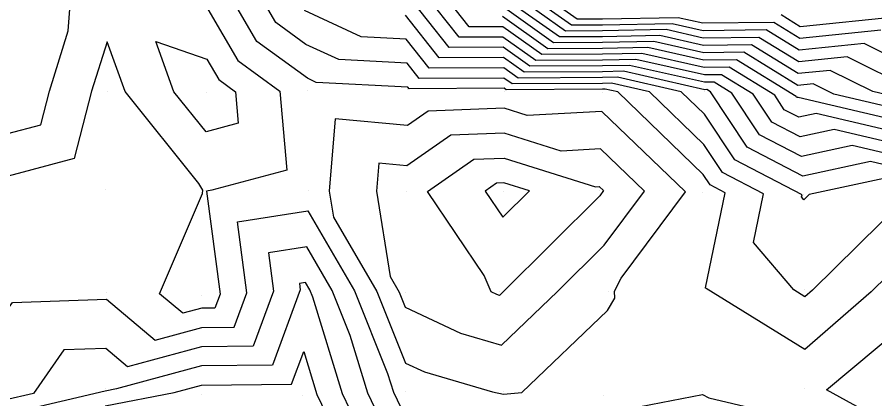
# Model space of a CAD drawing. Extents: x 2188792 to 2191981, y 386090 to 389710.
# Drawn here: x 2190491.4 to 2190577.5, y 387839.5 to 387877.9 of the extents above; entities that cross this region are included whole.
import ezdxf

# ---------------------------------------------------------------- set-up
doc = ezdxf.new("R2010")
doc.units = 0
for name, color, linetype in [('DTM Contours Major', 7, 'Continuous'), ('DTM Contours Minor', 7, 'Continuous'), ('Exist DTM QL2 LIDAR Elevation Point', 7, 'Continuous')]:
    doc.layers.add(name, color=color, linetype=linetype)

msp = doc.modelspace()

# ---------------------------------------------------------------- linework, layer by layer
at = {"layer": 'DTM Contours Major'}
for points in [[(2190580.468, 387853.597), (2190577.121, 387850.305), (2190570.488, 387844.516), (2190560.574, 387850.629), (2190560.515, 387850.699), (2190562.48, 387860.259), (2190560.967, 387861.044), (2190560.283, 387862.075), (2190551.694, 387870.381), (2190550.446, 387870.663), (2190550.151, 387870.658), (2190540.505, 387870.602), (2190540.299, 387870.748), (2190530.743, 387870.7), (2190530.625, 387870.85), (2190521.428, 387871.34), (2190520.537, 387871.755), (2190515.456, 387875.463), (2190512.547, 387880.486), (2190511.398, 387881.373), (2190510.261, 387884.138), (2190505.805, 387885.801), (2190495.343, 387885.196), (2190490.201, 387887.222)], [(2190583.839, 387864.154), (2190573.435, 387866.617), (2190569.994, 387865.876), (2190567.172, 387867.341), (2190565.302, 387870.161), (2190562.128, 387872.114), (2190560.392, 387872.092), (2190553.496, 387873.654), (2190550.154, 387873.59), (2190543.476, 387873.551), (2190540.174, 387875.899), (2190535.786, 387875.876), (2190532.269, 387880.349)], [(2190581.182, 387870.702), (2190574.725, 387873.901), (2190569.87, 387873.402), (2190565.863, 387875.868), (2190560.286, 387875.797), (2190556.546, 387876.644), (2190550.156, 387876.522), (2190546.446, 387876.501), (2190541.154, 387880.264)], [(2190462.679, 387830.196), (2190469.996, 387839.977), (2190470.117, 387840.06), (2190470.412, 387840.182), (2190475.527, 387845.452), (2190480.481, 387847.57), (2190489.229, 387849.351), (2190489.912, 387847.776), (2190490.935, 387849.239), (2190500.361, 387849.554), (2190505.263, 387845.457), (2190509.936, 387846.721), (2190513.189, 387846.754), (2190514.46, 387850.212), (2190513.524, 387857.32), (2190520.576, 387858.429), (2190525.271, 387850.391), (2190528.599, 387842.095), (2190529.178, 387840.204), (2190530.282, 387837.899)], [(2190551.908, 387838.376), (2190560.203, 387839.996), (2190560.843, 387839.662), (2190570.465, 387837.364)]]:
    msp.add_lwpolyline(points, dxfattribs=at)
at = {"layer": 'DTM Contours Minor'}
for points in [[(2190490.281, 387885.12), (2190499.069, 387881.658), (2190501.866, 387881.82), (2190505.502, 387880.462), (2190510.558, 387878.716), (2190513.55, 387873.549), (2190517.785, 387870.458), (2190518.481, 387862.528), (2190510.936, 387860.498), (2190510.419, 387860.417), (2190511.781, 387850.074), (2190511.265, 387848.67), (2190509.944, 387848.657), (2190508.047, 387848.143), (2190505.691, 387850.113), (2190510.025, 387860.184), (2190510.045, 387860.503), (2190509.645, 387861.194), (2190502.234, 387870.434), (2190500.431, 387875.417), (2190498.882, 387870.449), (2190497.132, 387863.686), (2190490.505, 387861.928)], [(2190496.833, 387880.469), (2190490.361, 387883.019), (2190484.855, 387880.443), (2190480.297, 387874.566), (2190476.441, 387870.576), (2190477.612, 387867.602), (2190476.289, 387860.237), (2190470.371, 387852.231), (2190469.724, 387851.42), (2190469.872, 387850.799), (2190470.292, 387849.447), (2190470.981, 387850.157), (2190472.26, 387850.704), (2190480.184, 387855.487), (2190483.6, 387856.419), (2190484.591, 387860.27), (2190483.978, 387867.115), (2190490.468, 387866.203), (2190493.775, 387867.08), (2190494.648, 387870.455), (2190496.536, 387876.51), (2190496.833, 387880.469)], [(2190580.386, 387859.461), (2190571.242, 387850.467), (2190570.486, 387849.807), (2190569.356, 387850.504), (2190565.337, 387855.267), (2190566.342, 387860.157), (2190562.208, 387862.304), (2190560.341, 387865.119), (2190554.885, 387870.394), (2190551.056, 387871.261), (2190550.152, 387871.244), (2190541.099, 387871.192), (2190540.274, 387871.779), (2190531.752, 387871.735), (2190530.549, 387873.265), (2190523.685, 387873.631), (2190520.393, 387875.165), (2190517.362, 387877.376), (2190515.627, 387880.373)], [(2190582.935, 387863.184), (2190575.245, 387865.004), (2190570.127, 387863.903), (2190565.931, 387866.082), (2190563.15, 387870.275), (2190561.381, 387871.363), (2190560.413, 387871.351), (2190552.886, 387873.056), (2190550.153, 387873.004), (2190542.882, 387872.961), (2190540.199, 387874.869), (2190534.777, 387874.841), (2190530.433, 387880.367)], [(2190584.744, 387865.124), (2190571.626, 387868.229), (2190569.861, 387867.849), (2190568.413, 387868.6), (2190567.454, 387870.047), (2190562.875, 387872.865), (2190560.371, 387872.833), (2190554.106, 387874.252), (2190550.154, 387874.177), (2190544.07, 387874.141), (2190540.149, 387876.929), (2190536.794, 387876.912), (2190534.106, 387880.331)], [(2190587.457, 387868.033), (2190577.293, 387870.439), (2190573.027, 387872.552), (2190569.819, 387872.223), (2190565.116, 387875.117), (2190560.307, 387875.056), (2190555.936, 387876.046), (2190550.156, 387875.936), (2190545.852, 387875.911), (2190540.075, 387880.019)], [(2190585.072, 387870.966), (2190576.423, 387875.249), (2190569.921, 387874.581), (2190566.61, 387876.619), (2190560.265, 387876.539), (2190557.156, 387877.243), (2190550.157, 387877.109), (2190547.04, 387877.091), (2190542.595, 387880.252)], [(2190578.122, 387876.598), (2190569.971, 387875.76), (2190567.357, 387877.369), (2190560.244, 387877.28), (2190557.766, 387877.841), (2190550.158, 387877.695), (2190547.635, 387877.681), (2190544.035, 387880.24)], [(2190586.552, 387867.064), (2190573.403, 387870.176), (2190571.328, 387871.203), (2190569.768, 387871.043), (2190564.369, 387874.366), (2190560.329, 387874.315), (2190555.326, 387875.448), (2190550.155, 387875.35), (2190545.258, 387875.321), (2190540.099, 387878.989)], [(2190578.863, 387861.78), (2190570.923, 387860.072), (2190570.392, 387859.558), (2190570.158, 387859.835), (2190570.204, 387860.056), (2190563.449, 387863.563), (2190560.398, 387868.163), (2190558.076, 387870.408), (2190551.666, 387871.86), (2190550.152, 387871.831), (2190541.693, 387871.781), (2190540.249, 387872.809), (2190532.76, 387872.77), (2190530.472, 387875.68), (2190525.943, 387875.921), (2190520.25, 387878.574)], [(2190582.031, 387862.214), (2190577.054, 387863.392), (2190570.26, 387861.931), (2190564.69, 387864.822), (2190560.997, 387870.389), (2190560.634, 387870.613), (2190560.435, 387870.61), (2190552.276, 387872.458), (2190550.153, 387872.417), (2190542.288, 387872.371), (2190540.224, 387873.839), (2190533.769, 387873.806), (2190530.396, 387878.095)], [(2190585.648, 387866.094), (2190569.817, 387869.841), (2190569.727, 387869.822), (2190569.654, 387869.86), (2190569.606, 387869.933), (2190563.622, 387873.616), (2190560.35, 387873.574), (2190554.716, 387874.85), (2190550.155, 387874.763), (2190544.664, 387874.731), (2190540.124, 387877.959)], [(2190579.82, 387877.946), (2190570.022, 387876.94), (2190568.104, 387878.12)], [(2190505.319, 387875.461), (2190510.456, 387873.687), (2190511.644, 387871.635), (2190513.325, 387870.408), (2190513.602, 387867.26), (2190510.367, 387866.389), (2190507.151, 387870.398), (2190505.319, 387875.461)], [(2190540.3, 387868.74), (2190532.668, 387868.44), (2190530.589, 387866.995), (2190523.339, 387867.689), (2190522.729, 387860.429), (2190523.147, 387857.808), (2190527.513, 387850.334), (2190530.396, 387843.146), (2190532.291, 387842.248), (2190539.135, 387840.235), (2190540.231, 387840.032), (2190542.053, 387840.179), (2190550.671, 387848.438), (2190551.408, 387849.651), (2190551.366, 387850.351), (2190552.03, 387851.662), (2190558.511, 387860.343), (2190550.088, 387868.426), (2190542.594, 387868.02), (2190540.3, 387868.74)], [(2190540.289, 387866.241), (2190534.951, 387866.032), (2190530.54, 387862.965), (2190527.711, 387863.236), (2190527.473, 387860.403), (2190528.84, 387851.841), (2190529.754, 387850.277), (2190530.358, 387848.772), (2190535.922, 387846.135), (2190540.035, 387844.925), (2190545.66, 387850.316), (2190550.34, 387854.973), (2190554.395, 387860.404), (2190549.967, 387864.654), (2190546.028, 387864.44), (2190540.289, 387866.241)], [(2190532.591, 387860.395), (2190537.234, 387863.623), (2190540.278, 387863.742), (2190549.461, 387860.861), (2190549.846, 387860.882), (2190550.279, 387860.466), (2190549.883, 387859.934), (2190540.199, 387850.298), (2190539.826, 387849.941), (2190539.553, 387850.021), (2190538.978, 387850.294), (2190538.28, 387851.957), (2190532.591, 387860.395)], [(2190542.833, 387860.439), (2190540.268, 387861.244), (2190539.517, 387861.214), (2190538.373, 387860.418), (2190540.146, 387857.788), (2190542.833, 387860.439)], [(2190530.004, 387833.056), (2190526.618, 387840.125), (2190524.843, 387845.927), (2190523.03, 387850.447), (2190520.472, 387854.827), (2190516.629, 387854.223), (2190517.139, 387850.35), (2190515.113, 387844.839), (2190509.928, 387844.786), (2190502.478, 387842.77), (2190500.294, 387844.596), (2190496.095, 387844.455), (2190493.04, 387840.088), (2190490.14, 387839.4)], [(2190527.907, 387832.011), (2190524.058, 387840.046), (2190521.087, 387849.759), (2190520.788, 387850.504), (2190520.367, 387851.226), (2190519.734, 387851.127), (2190519.818, 387850.488), (2190517.037, 387842.923), (2190509.919, 387842.851), (2190501.378, 387840.539), (2190500.239, 387840.321), (2190491.42, 387838.229)], [(2190572.662, 387840.459), (2190580.385, 387846.904), (2190581.687, 387840.862), (2190581.879, 387840.241), (2190580.244, 387836.513), (2190577.692, 387837.674), (2190572.662, 387840.459)], [(2190500.232, 387838.845), (2190507.172, 387840.174), (2190509.911, 387840.915), (2190518.961, 387841.007), (2190520.172, 387844.303), (2190521.498, 387839.967), (2190522.89, 387837.063)]]:
    msp.add_lwpolyline(points, dxfattribs=at)
at = {"layer": 'Exist DTM QL2 LIDAR Elevation Point'}
for p, q in [((2190500.433, 387870.447), (2190500.433, 387870.447)), ((2190510.388, 387870.375), (2190510.388, 387870.375)), ((2190520.59, 387870.49), (2190520.59, 387870.49)), ((2190530.633, 387870.587), (2190530.633, 387870.587)), ((2190540.307, 387870.405), (2190540.307, 387870.405)), ((2190550.151, 387870.374), (2190550.151, 387870.374)), ((2190560.44, 387870.418), (2190560.44, 387870.418)), ((2190569.72, 387869.927), (2190569.72, 387869.927)), ((2190500.25, 387860.533), (2190500.25, 387860.533)), ((2190510.334, 387860.502), (2190510.334, 387860.502)), ((2190520.635, 387860.441), (2190520.635, 387860.441)), ((2190530.508, 387860.386), (2190530.508, 387860.386)), ((2190540.264, 387860.426), (2190540.264, 387860.426)), ((2190549.833, 387860.473), (2190549.833, 387860.473)), ((2190560.25, 387860.317), (2190560.25, 387860.317)), ((2190570.386, 387860.051), (2190570.386, 387860.051)), ((2190500.37, 387850.279), (2190500.37, 387850.279)), ((2190520.346, 387850.515), (2190520.346, 387850.515)), ((2190530.348, 387850.262), (2190530.348, 387850.262)), ((2190539.811, 387850.297), (2190539.811, 387850.297)), ((2190550.768, 387850.333), (2190550.768, 387850.333)), ((2190560.443, 387850.631), (2190560.443, 387850.631)), ((2190570.485, 387850.488), (2190570.485, 387850.488)), ((2190509.95, 387849.98), (2190509.95, 387849.98)), ((2190500.241, 387840.611), (2190500.241, 387840.611)), ((2190509.907, 387840.001), (2190509.907, 387840.001)), ((2190520.05, 387839.923), (2190520.05, 387839.923)), ((2190530.416, 387840.242), (2190530.416, 387840.242)), ((2190540.231, 387840.235), (2190540.231, 387840.235)), ((2190550.238, 387839.928), (2190550.238, 387839.928)), ((2190560.2, 387840.284), (2190560.2, 387840.284)), ((2190570.49, 387840.568), (2190570.49, 387840.568))]:
    msp.add_line(p, q, dxfattribs=at)

doc.saveas('drawing.dxf')
